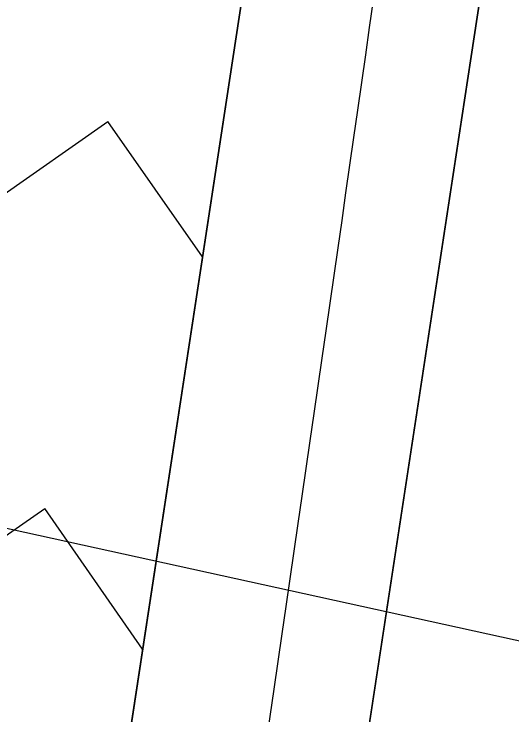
# Model space of a CAD drawing. Extents: x 14104283 to 14129344, y 8637090 to 8673339.
# Drawn here: x 14107952.08 to 14107977.47, y 8640076.58 to 8640112.34 of the extents above; entities that cross this region are included whole.
import ezdxf

# ---------------------------------------------------------------- set-up
doc = ezdxf.new("R2010")
doc.units = 0
for name, color, linetype in [('Default', 7, 'Continuous'), ('dsnNonPlotable', 7, 'Continuous'), ('dsnPaintPlaceBrokenLineWhite', 7, 'Continuous'), ('dsnPaintPlaceChannelizingLaneWhite', 7, 'Continuous'), ('dsnStgShadingPrevPav', 7, 'Continuous')]:
    doc.layers.add(name, color=color, linetype=linetype)

msp = doc.modelspace()

# ---------------------------------------------------------------- linework, layer by layer
at = {"layer": 'Default'}
for p, q in [((14107885.369, 8639599.613), (14107990.938, 8640291.607)), ((14107990.792, 8640290.821), (14107885.223, 8639598.827)), ((14108002.801, 8640289.797), (14107897.232, 8639597.803))]:
    msp.add_line(p, q, dxfattribs=at)
msp.add_arc((14098631.467, 8641759.507), 9464.312, 349.7548332, 350.3046747, dxfattribs=at)
at = {"layer": 'dsnNonPlotable'}
msp.add_lwpolyline([(14107218.443, 8638642.326), (14107554.832, 8640173.306), (14108541.3, 8639956.558), (14108204.912, 8638425.579)], close=True, dxfattribs=at)
at = {"layer": 'dsnPaintPlaceBrokenLineWhite'}
msp.add_line((14107897.232, 8639597.803), (14108002.801, 8640289.797), dxfattribs=at)
at = {"layer": 'dsnPaintPlaceChannelizingLaneWhite'}
for p, q in [((14107990.938, 8640291.607), (14107937.437, 8639940.911)), ((14107949.448, 8640101.664), (14107956.869, 8640106.851)), ((14107961.689, 8640099.954), (14107956.869, 8640106.851)), ((14107945.875, 8640081.707), (14107953.644, 8640087.113)), ((14107958.635, 8640079.939), (14107953.644, 8640087.113))]:
    msp.add_line(p, q, dxfattribs=at)
msp.add_arc((14098631.467, 8641759.507), 9464.312, 349.7548332, 350.3046747, dxfattribs=at)
at = {"layer": 'dsnStgShadingPrevPav'}
for end in [352.2220766, 352.2220775]:
    msp.add_arc((14098576.761, 8641447.78), 9488, 351.6728455, end, dxfattribs=at)

doc.saveas('drawing.dxf')
